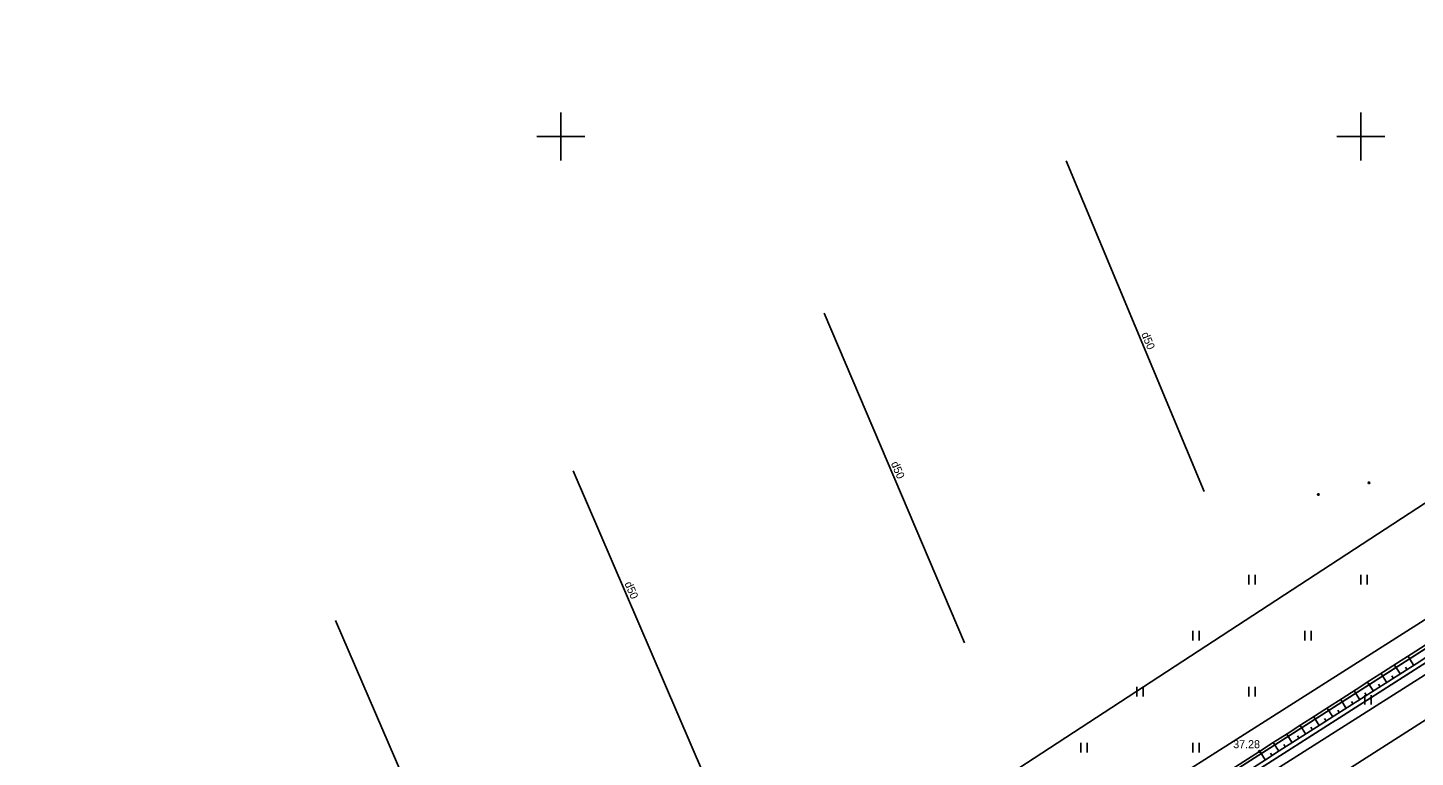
# Model space of a CAD drawing. Extents: x 469981 to 472086, y 246785 to 247785.
# Drawn here: x 471366.7 to 471453.4, y 247411.2 to 247456.8 of the extents above; entities that cross this region are included whole.
import ezdxf

# ---------------------------------------------------------------- set-up
doc = ezdxf.new("R2010")
doc.units = 0
for name, color, linetype in [('0_922', 7, 'Continuous'), ('0_Asfalta_mala', 7, 'Continuous'), ('0_Asfalta_Nomale', 7, 'Continuous'), ('0_Ruut_Braukt', 7, 'Continuous'), ('0_Ruut_nomale', 7, 'Continuous'), ('21', 7, 'Continuous'), ('CELI_CMAL_####_####_#', 7, 'Continuous'), ('DREN_VADP_####_####_#', 7, 'Continuous'), ('DREN_VADP_####_TKST_#', 7, 'Continuous'), ('GEOD_ELEM_####_####_#', 7, 'Continuous'), ('RAMI_UZMR_####_####_#', 7, 'Continuous'), ('RELJ_AATZ_####_TKST_#', 7, 'Continuous'), ('RELJ_ELEM_####_####_#', 7, 'Continuous'), ('RELJ_NOGA_####_####_#', 7, 'Continuous'), ('RELJ_NOGL_####_####_#', 7, 'Continuous'), ('ROBZ_IERR_####_####_#', 7, 'Continuous'), ('ROBZ_PROJ_####_####_#', 7, 'Continuous'), ('TERT_ELEM_####_####_#', 7, 'Continuous')]:
    doc.layers.add(name, color=color, linetype=linetype)

msp = doc.modelspace()

# ---------------------------------------------------------------- linework, layer by layer
at = {"layer": '0_922'}
msp.add_line((471711.11, 247577.663), (471337.911, 247339.41), dxfattribs=at)
at = {"layer": '0_Asfalta_mala'}
msp.add_line((471709.476, 247580.179), (471336.304, 247341.944), dxfattribs=at)
at = {"layer": '0_Asfalta_Nomale'}
msp.add_line((471709.068, 247580.808), (471352.097, 247352.916), dxfattribs=at)
at = {"layer": '0_Ruut_Braukt'}
msp.add_line((471709.476, 247580.179), (471336.304, 247341.944), dxfattribs=at)
at = {"layer": '0_Ruut_nomale'}
msp.add_lwpolyline([(471512.083, 247454.162), (471511.838, 247454.895), (471453.013, 247417.341), (471348.58, 247350.671), (471335.903, 247342.577), (471306.296, 247323.944), (471248.242, 247287.407), (471208.75, 247262.551), (471208.786, 247261.688), (471290.39, 247313.047), (471335.822, 247341.64), (471349.818, 247350.571), (471398.518, 247381.661), (471437.5, 247406.548), (471498.795, 247445.679), (471511.425, 247453.742)], close=True, dxfattribs=at)
at = {"layer": '21'}
msp.add_line((471711.11, 247577.663), (471337.911, 247339.41), dxfattribs=at)
at = {"layer": 'CELI_CMAL_####_####_#'}
msp.add_lwpolyline([(471444.29, 247410.189), (471472.037, 247427.783), (471529.617, 247464.738), (471552.455, 247479.724), (471579.938, 247497.81), (471608.708, 247516.399), (471640.167, 247536.853), (471663.898, 247552.17), (471700.29, 247576.588), (471731.688, 247596.287), (471755.809, 247609.67), (471764.411, 247613.273), (471764.823, 247614.335), (471764.981, 247617.933), (471761.802, 247625.793)], dxfattribs=at)
at = {"layer": 'DREN_VADP_####_####_#'}
for points in [[(471431.576, 247448.474), (471440.217, 247427.818)], [(471425.236, 247418.357), (471416.451, 247438.96)], [(471400.778, 247429.101), (471409.76, 247408.224)], [(471394.283, 247400.398), (471385.918, 247419.754)]]:
    msp.add_lwpolyline(points, dxfattribs=at)
at = {"layer": 'GEOD_ELEM_####_####_#'}
for p, q in [((471400, 247451.5), (471400, 247450)), ((471450, 247451.5), (471450, 247450)), ((471398.5, 247450), (471400, 247450)), ((471400, 247450), (471400, 247448.5)), ((471400, 247450), (471401.5, 247450)), ((471448.5, 247450), (471450, 247450)), ((471450, 247450), (471450, 247448.5)), ((471450, 247450), (471451.5, 247450))]:
    msp.add_line(p, q, dxfattribs=at)
at = {"layer": 'RAMI_UZMR_####_####_#'}
msp.add_lwpolyline([(471355.9, 247363.1), (471457.4, 247429.3), (471524.252, 247472.902), (471743.701, 247613.609), (471760.558, 247620.637), (471763.718, 247625.03), (471767.054, 247626.612), (471778.292, 247625.909), (471806.563, 247631.532), (471842.307, 247641.196)], dxfattribs=at)
at = {"layer": 'RELJ_ELEM_####_####_#'}
for centre in [(471450.514, 247428.355), (471447.348, 247427.622), (471443.663, 247411.567)]:
    msp.add_circle(centre, 0.05, dxfattribs=at)
at = {"layer": 'RELJ_NOGA_####_####_#'}
for p, q in [((471453.315, 247416.934), (471452.951, 247417.509)), ((471452.47, 247416.399), (471452.109, 247416.969)), ((471452.892, 247416.666), (471452.784, 247416.838)), ((471450.78, 247415.329), (471450.424, 247415.891)), ((471451.203, 247415.597), (471451.095, 247415.766)), ((471451.625, 247415.864), (471451.267, 247416.43)), ((471452.048, 247416.132), (471451.94, 247416.302)), ((471449.091, 247414.258), (471448.739, 247414.813)), ((471449.936, 247414.794), (471449.582, 247415.352)), ((471450.358, 247415.061), (471450.252, 247415.229)), ((471448.247, 247413.722), (471447.897, 247414.274)), ((471448.669, 247413.99), (471448.564, 247414.156)), ((471449.513, 247414.526), (471449.408, 247414.693)), ((471446.559, 247412.65), (471446.211, 247413.196)), ((471446.981, 247412.918), (471446.876, 247413.082)), ((471447.403, 247413.186), (471447.054, 247413.735)), ((471447.825, 247413.454), (471447.72, 247413.619)), ((471444.871, 247411.577), (471444.526, 247412.119)), ((471445.715, 247412.113), (471445.369, 247412.657)), ((471446.137, 247412.382), (471446.033, 247412.545)), ((471444.027, 247411.04), (471443.683, 247411.58)), ((471444.449, 247411.308), (471444.346, 247411.47)), ((471445.293, 247411.845), (471445.189, 247412.008))]:
    msp.add_line(p, q, dxfattribs=at)
for points in [[(471341.934, 247360.736), (471344.51, 247356.259), (471349.946, 247353.745), (471355.895, 247354.991), (471376.693, 247368.011), (471396.058, 247380.323), (471444.047, 247411.052), (471471.484, 247428.432), (471497.591, 247445.096), (471529.061, 247465.658), (471552.024, 247480.39), (471579.849, 247498.336), (471608.29, 247516.955), (471640.013, 247537.434), (471663.526, 247552.835), (471700.309, 247577.155), (471731.58, 247596.998), (471755.893, 247610.638), (471758.96, 247612.207)], [(471398.635, 247372.113), (471402.433, 247374.78), (471425.587, 247389.134), (471450.058, 247404.807), (471474.143, 247419.972), (471503.215, 247438.678), (471533.565, 247458.24), (471556.869, 247473.387), (471582.759, 247490.013), (471614.043, 247510.505), (471643.167, 247529.241), (471669.12, 247546.6), (471690.757, 247560.622), (471694.708, 247563.158)]]:
    msp.add_spline(points, degree=3, dxfattribs=at)
at = {"layer": 'RELJ_NOGL_####_####_#'}
for points in [[(471342.514, 247361.025), (471345.404, 247356.891), (471350.224, 247354.862), (471355.251, 247356.423), (471376.007, 247368.362), (471395.596, 247380.988), (471443.663, 247411.567), (471471.284, 247429.247), (471497.369, 247445.866), (471528.273, 247466.831), (471551.61, 247481.241), (471579.417, 247499.099), (471607.686, 247517.412), (471639.588, 247538.317), (471662.844, 247553.564), (471699.582, 247577.982), (471731.348, 247598.063), (471755.711, 247611.433), (471758.267, 247612.728)], [(471399.82, 247371.525), (471403.248, 247373.923), (471426.144, 247388.265), (471450.973, 247403.909), (471474.455, 247419.142), (471503.701, 247437.899), (471533.875, 247457.475), (471557.479, 247472.578), (471583.176, 247489.002), (471614.915, 247509.524), (471643.61, 247528.29), (471669.945, 247545.695), (471691.536, 247559.696), (471695.147, 247562.053)]]:
    msp.add_spline(points, degree=3, dxfattribs=at)
at = {"layer": 'ROBZ_IERR_####_####_#'}
msp.add_lwpolyline([(471513.259, 247488.166), (471524.883, 247464.852), (471341.261, 247348.2), (471124.72, 247213.54), (471093.674, 247200.298), (471050.609, 247195.379), (471001.509, 247189.266), (470977.922, 247249.601)], dxfattribs=at)
at = {"layer": 'ROBZ_PROJ_####_####_#'}
msp.add_lwpolyline([(471341.261, 247348.2), (471524.883, 247464.852), (471765.831, 247617.357), (471863.461, 247637.05), (471867.531, 247625.725), (471827.071, 247615.935), (471808.63, 247612.294), (471769.199, 247605.751), (471757.886, 247600.963), (471700.012, 247564.123), (471398.351, 247372.094), (471346.741, 247338.478)], dxfattribs=at)
at = {"layer": 'TERT_ELEM_####_####_#'}
for p, q in [((471443, 247422), (471443, 247422.6)), ((471443.4, 247422), (471443.4, 247422.6)), ((471450, 247422), (471450, 247422.6)), ((471450.4, 247422), (471450.4, 247422.6)), ((471439.5, 247418.5), (471439.5, 247419.1)), ((471439.9, 247418.5), (471439.9, 247419.1)), ((471446.5, 247418.5), (471446.5, 247419.1)), ((471446.9, 247418.5), (471446.9, 247419.1)), ((471436, 247415), (471436, 247415.6)), ((471436.4, 247415), (471436.4, 247415.6)), ((471443, 247415), (471443, 247415.6)), ((471443.4, 247415), (471443.4, 247415.6)), ((471450.248, 247414.492), (471450.248, 247415.092)), ((471450.648, 247414.492), (471450.648, 247415.092)), ((471432.5, 247411.5), (471432.5, 247412.1)), ((471432.9, 247411.5), (471432.9, 247412.1)), ((471439.5, 247411.5), (471439.5, 247412.1)), ((471439.9, 247411.5), (471439.9, 247412.1))]:
    msp.add_line(p, q, dxfattribs=at)

# ---------------------------------------------------------------- texts
at = {"layer": 'DREN_VADP_####_TKST_#'}
for rotation, p in [(292.70115, (471436.266, 247437.651)), (293.09267, (471420.618, 247429.57)), (293.27918, (471403.969, 247422.064))]:
    msp.add_text('d50', height=0.5, rotation=rotation, dxfattribs=at).set_placement(p)
at = {"layer": 'RELJ_AATZ_####_TKST_#'}
msp.add_text('37.28', height=0.5, dxfattribs=at).set_placement((471442.023, 247411.771))

doc.saveas('drawing.dxf')
